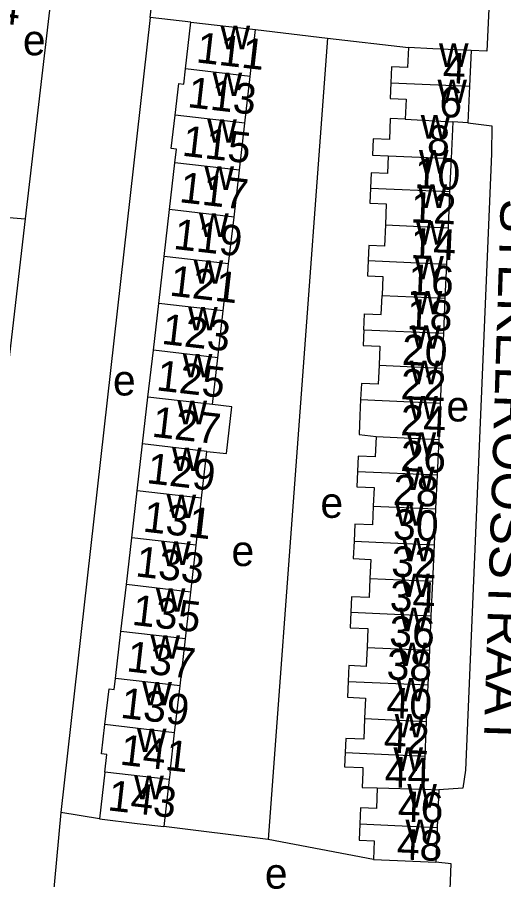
# Model space of a CAD drawing. Extents: x 161258 to 163262, y 380749 to 382054.
# Drawn here: x 162279.3 to 162343, y 380985.9 to 381098.8 of the extents above; entities that cross this region are included whole.
import ezdxf

# ---------------------------------------------------------------- set-up
doc = ezdxf.new("R2010")
doc.units = 0
for name, color, linetype in [('BLT_Basislijn', 7, 'Continuous'), ('BLT_Bebouwing', 7, 'Continuous'), ('BLT_Centroide', 7, 'Continuous'), ('BLT_Huisnummer', 7, 'Continuous'), ('BLT_Huisnummer_ tussenligend', 7, 'Continuous'), ('BLT_Onderverdeling_panden', 7, 'Continuous'), ('BLT_Straatnaam', 7, 'Continuous')]:
    doc.layers.add(name, color=color, linetype=linetype)

msp = doc.modelspace()

# ---------------------------------------------------------------- linework, layer by layer
at = {"layer": 'BLT_Basislijn'}
for p, q in [((162296.7, 381098.81), (162298.55, 381115.72)), ((162296.7, 381098.81), (162284.98, 380994.76)), ((162302.02, 381098.21), (162296.7, 381098.81)), ((162310.49, 381097.23), (162319.88, 381096.12)), ((162319.88, 381096.12), (162312.15, 380991.21)), ((162319.88, 381096.12), (162330.5, 381094.87)), ((162274.97, 381072.89), (162280.3, 381072.45)), ((162290.04, 380993.89), (162284.98, 380994.76)), ((162312.15, 380991.21), (162298.46, 380992.92)), ((162325.92, 380988.59), (162312.15, 380991.21))]:
    msp.add_line(p, q, dxfattribs=at)
for points in [[(162279.4, 381121.27), (162285.88, 381120.39), (162280.3, 381072.45)], [(162299.06, 381119.72), (162341.74, 381114.83), (162340.75, 381094.42), (162338.71, 381094.51)], [(162338.29, 381085.01), (162341.42, 381084.65), (162341.38, 381080.97), (162337.99, 381000.28), (162337.64, 380997.93), (162334.49, 380997.7)], [(162280.3, 381072.45), (162269.33, 380977.56), (162268.66, 380976.26), (162263.86, 380976.81)], [(162284.98, 380994.76), (162283.27, 380976.29), (162283.38, 380974.73), (162284.95, 380973.22), (162330.57, 380968.24), (162334.28, 380968.4), (162335.4, 380969.98), (162336.09, 380988.02), (162334.07, 380988.23)]]:
    msp.add_lwpolyline(points, dxfattribs=at)
at = {"layer": 'BLT_Bebouwing'}
for p, q in [((162301.31, 381092.07), (162302.02, 381098.21)), ((162309.78, 381091.1), (162310.49, 381097.23)), ((162338.71, 381094.51), (162338.5, 381089.82)), ((162309.07, 381084.96), (162309.78, 381091.1)), ((162338.5, 381089.82), (162338.29, 381085.01)), ((162308.36, 381078.83), (162309.07, 381084.96)), ((162336.29, 381085.16), (162336.08, 381080.36)), ((162338.29, 381085.01), (162336.29, 381085.16)), ((162299.22, 381073.66), (162299.93, 381079.8)), ((162336.08, 381080.36), (162335.89, 381076.03)), ((162307.66, 381072.69), (162308.36, 381078.83)), ((162335.89, 381076.03), (162335.68, 381071.29)), ((162298.51, 381067.53), (162299.22, 381073.66)), ((162306.95, 381066.55), (162307.66, 381072.69)), ((162335.68, 381071.29), (162335.47, 381066.54)), ((162297.81, 381061.39), (162298.51, 381067.53)), ((162306.24, 381060.42), (162306.95, 381066.55)), ((162335.47, 381066.54), (162335.28, 381062.05)), ((162335.28, 381062.05), (162335.07, 381057.48)), ((162297.1, 381055.25), (162297.81, 381061.39)), ((162305.54, 381054.28), (162306.24, 381060.42)), ((162335.07, 381057.48), (162334.87, 381052.92)), ((162296.39, 381049.12), (162297.1, 381055.25)), ((162304.83, 381048.15), (162305.54, 381054.28)), ((162334.87, 381052.92), (162334.67, 381048.33)), ((162295.68, 381042.98), (162296.39, 381049.12)), ((162334.67, 381048.33), (162334.46, 381043.58)), ((162334.46, 381043.58), (162334.26, 381038.93)), ((162294.98, 381036.85), (162295.68, 381042.98)), ((162303.41, 381035.87), (162304.12, 381042.01)), ((162334.26, 381038.93), (162334.06, 381034.48)), ((162294.27, 381030.71), (162294.98, 381036.85)), ((162302.71, 381029.74), (162303.41, 381035.87)), ((162334.06, 381034.48), (162333.86, 381029.78)), ((162293.56, 381024.57), (162294.27, 381030.71)), ((162302, 381023.6), (162302.71, 381029.74)), ((162333.86, 381029.78), (162333.65, 381025.02)), ((162292.86, 381018.44), (162293.56, 381024.57)), ((162333.65, 381025.02), (162333.45, 381020.49)), ((162301.29, 381017.46), (162302, 381023.6)), ((162333.45, 381020.49), (162333.25, 381015.99)), ((162292.15, 381012.3), (162292.86, 381018.44)), ((162300.59, 381011.33), (162301.29, 381017.46)), ((162333.25, 381015.99), (162333.05, 381011.44)), ((162299.88, 381005.19), (162300.59, 381011.33)), ((162333.05, 381011.44), (162332.84, 381006.67)), ((162332.84, 381006.67), (162332.64, 381002.12)), ((162299.28, 381000), (162299.88, 381005.19)), ((162332.64, 381002.12), (162332.55, 381000)), ((162290.74, 381000.03), (162290.04, 380993.89)), ((162299.28, 381000), (162299.17, 380999.06)), ((162332.55, 381000), (162332.45, 380997.79)), ((162299.17, 380999.06), (162298.46, 380992.92)), ((162332.45, 380997.79), (162334.49, 380997.7)), ((162334.49, 380997.7), (162334.27, 380992.79)), ((162334.27, 380992.79), (162334.07, 380988.23))]:
    msp.add_line(p, q, dxfattribs=at)
for points in [[(162302.02, 381098.21), (162306.99, 381097.64), (162310.49, 381097.23)], [(162330.5, 381094.87), (162330.39, 381092.25), (162328.27, 381092.35), (162328.18, 381090.27)], [(162338.71, 381094.51), (162333.71, 381094.73), (162330.5, 381094.87)], [(162299.94, 381086.01), (162300.42, 381090.18), (162301.08, 381090.1), (162301.31, 381092.07)], [(162328.18, 381090.27), (162328.09, 381088.19), (162330.2, 381088.1), (162330.09, 381085.49)], [(162299.93, 381079.8), (162300.13, 381081.57), (162299.44, 381081.65), (162299.94, 381086.01)], [(162330.09, 381085.49), (162328.12, 381085.58), (162328.01, 381082.85), (162325.87, 381082.94), (162325.77, 381080.81), (162327.86, 381080.72)], [(162327.86, 381080.72), (162327.75, 381078.37), (162325.62, 381078.47), (162325.53, 381076.49)], [(162325.53, 381076.49), (162325.45, 381074.51), (162327.6, 381074.41), (162327.48, 381071.65)], [(162327.48, 381071.65), (162327.36, 381068.89), (162325.3, 381068.98), (162325.21, 381066.99)], [(162325.21, 381066.99), (162325.13, 381065.01), (162327.16, 381064.92), (162327.05, 381062.41)], [(162324.64, 381057.94), (162324.73, 381060), (162326.94, 381059.91), (162327.05, 381062.41)], [(162324.64, 381057.94), (162324.55, 381055.87), (162326.76, 381055.78), (162326.65, 381053.28)], [(162326.65, 381053.28), (162326.54, 381050.79), (162324.34, 381050.88), (162324.24, 381048.79)], [(162304.12, 381042.01), (162306.67, 381041.72), (162307.37, 381047.84), (162304.83, 381048.15)], [(162324.24, 381048.79), (162324.15, 381046.69), (162324.04, 381044.22), (162326.27, 381043.94)], [(162326.27, 381043.94), (162326.15, 381041.29), (162323.9, 381041.39), (162323.81, 381039.39)], [(162323.81, 381039.39), (162323.72, 381037.38), (162325.99, 381037.28), (162325.88, 381034.84)], [(162325.88, 381034.84), (162325.77, 381032.4), (162323.48, 381032.5), (162323.38, 381030.24)], [(162323.38, 381030.24), (162323.28, 381027.97), (162325.56, 381027.87), (162325.45, 381025.38)], [(162325.45, 381025.38), (162325.34, 381022.88), (162323.05, 381022.98), (162322.96, 381020.95)], [(162322.96, 381020.95), (162322.88, 381018.93), (162325.19, 381018.82), (162325.08, 381016.35)], [(162325.08, 381016.35), (162324.97, 381013.87), (162322.69, 381013.97), (162322.6, 381011.9)], [(162290.76, 381006.24), (162291.3, 381010.93), (162291.98, 381010.85), (162292.15, 381012.3)], [(162322.6, 381011.9), (162322.51, 381009.82), (162324.88, 381009.72), (162324.76, 381007.03)], [(162290.74, 381000.03), (162291.01, 381002.34), (162290.32, 381002.42), (162290.76, 381006.24)], [(162324.76, 381007.03), (162324.64, 381004.34), (162322.3, 381004.44), (162322.22, 381002.58)], [(162322.22, 381002.58), (162322.14, 381000.72), (162324.54, 381000.61), (162324.52, 381000)], [(162324.52, 381000), (162324.43, 380998.03), (162326.42, 380997.95)], [(162326.42, 380997.95), (162326.3, 380995.26), (162324.21, 380995.35), (162324.12, 380993.24)], [(162290.04, 380993.89), (162295, 380993.32), (162298.46, 380992.92)], [(162324.12, 380993.24), (162324.03, 380991.13), (162326.03, 380991.04), (162325.92, 380988.59)], [(162325.92, 380988.59), (162329.08, 380988.45), (162334.07, 380988.23)]]:
    msp.add_lwpolyline(points, dxfattribs=at)
at = {"layer": 'BLT_Onderverdeling_panden'}
for p, q in [((162309.78, 381091.1), (162301.31, 381092.07)), ((162328.18, 381090.27), (162338.5, 381089.82)), ((162309.07, 381084.96), (162299.94, 381086.01)), ((162330.09, 381085.49), (162336.29, 381085.16)), ((162327.86, 381080.72), (162336.08, 381080.36)), ((162308.36, 381078.83), (162299.93, 381079.8)), ((162325.53, 381076.49), (162335.89, 381076.03)), ((162307.66, 381072.69), (162299.22, 381073.66)), ((162327.48, 381071.65), (162335.68, 381071.29)), ((162306.95, 381066.55), (162298.51, 381067.53)), ((162325.21, 381066.99), (162335.47, 381066.54)), ((162327.05, 381062.41), (162335.28, 381062.05)), ((162306.24, 381060.42), (162297.81, 381061.39)), ((162324.64, 381057.94), (162335.07, 381057.48)), ((162305.54, 381054.28), (162297.1, 381055.25)), ((162326.65, 381053.28), (162334.87, 381052.92)), ((162304.83, 381048.15), (162296.39, 381049.12)), ((162324.24, 381048.79), (162334.67, 381048.33)), ((162326.27, 381043.94), (162334.46, 381043.58)), ((162304.12, 381042.01), (162295.68, 381042.98)), ((162323.81, 381039.39), (162334.26, 381038.93)), ((162303.41, 381035.87), (162294.98, 381036.85)), ((162325.88, 381034.84), (162334.06, 381034.48)), ((162302.71, 381029.74), (162294.27, 381030.71)), ((162323.38, 381030.24), (162333.86, 381029.78)), ((162325.45, 381025.38), (162333.65, 381025.02)), ((162302, 381023.6), (162293.56, 381024.57)), ((162322.96, 381020.95), (162333.45, 381020.49)), ((162301.29, 381017.46), (162292.86, 381018.44)), ((162325.08, 381016.35), (162333.25, 381015.99)), ((162300.59, 381011.33), (162292.15, 381012.3)), ((162322.6, 381011.9), (162333.05, 381011.44)), ((162299.88, 381005.19), (162290.76, 381006.24)), ((162324.76, 381007.03), (162332.84, 381006.67)), ((162322.22, 381002.58), (162332.64, 381002.12)), ((162299.17, 380999.06), (162290.74, 381000.03)), ((162326.42, 380997.95), (162332.45, 380997.79)), ((162324.12, 380993.24), (162334.27, 380992.79))]:
    msp.add_line(p, q, dxfattribs=at)

# ---------------------------------------------------------------- texts
at = {"layer": 'BLT_Centroide'}
for s, p in [('w', (162305.9, 381094.66)), ('e', (162280.02, 381093.86)), ('w', (162334.5, 381092.34)), ('w', (162304.86, 381088.53)), ('w', (162334.3, 381087.62)), ('w', (162304.16, 381082.41)), ('w', (162332.11, 381082.97)), ('w', (162331.88, 381078.38)), ('w', (162303.79, 381076.25)), ('w', (162331.69, 381073.88)), ('w', (162303.09, 381070.09)), ('w', (162331.47, 381069.09)), ('w', (162331.27, 381064.53)), ('w', (162302.38, 381063.97)), ('w', (162331.06, 381059.94)), ('w', (162301.66, 381057.84)), ('w', (162330.87, 381055.44)), ('w', (162300.96, 381051.69)), ('w', (162330.66, 381050.81)), ('e', (162291.81, 381049.33)), ('w', (162330.48, 381046.19)), ('e', (162335.47, 381045.93)), ('w', (162300.26, 381045.56)), ('w', (162330.27, 381041.44)), ('w', (162299.55, 381039.44)), ('w', (162330.07, 381036.94)), ('w', (162298.84, 381033.28)), ('e', (162318.97, 381033.31)), ('w', (162328.72, 381032.31)), ('w', (162298.13, 381027.16)), ('e', (162307.33, 381027)), ('w', (162329.66, 381027.62)), ('w', (162329.45, 381022.94)), ('w', (162297.43, 381021.03)), ('w', (162329.27, 381018.47)), ('w', (162296.73, 381014.88)), ('w', (162329.06, 381013.91)), ('w', (162295.66, 381008.75)), ('w', (162328.91, 381009.28)), ('w', (162328.7, 381004.56)), ('w', (162294.96, 381002.66)), ('w', (162328.54, 381000.19)), ('w', (162294.6, 380996.47)), ('w', (162330.35, 380995.38)), ('w', (162330.1, 380990.75)), ('e', (162311.7, 380984.77))]:
    msp.add_text(s, height=4, dxfattribs=at).set_placement(p)
at = {"layer": 'BLT_Huisnummer'}
for s, rotation, p in [('111', 353.4286, (162302.6, 381092.95)), ('4', 357.4965, (162334.95, 381090.26)), ('115', 353.4232, (162300.75, 381080.73)), ('8', 357.4869, (162332.88, 381080.78)), ('12', 357.4808, (162330.73, 381071.99)), ('119', 353.4232, (162299.63, 381068.53)), ('16', 357.4811, (162330.41, 381062.52)), ('123', 353.4291, (162298.07, 381056.1)), ('20', 357.4811, (162329.58, 381053.35)), ('24', 357.4745, (162329.4, 381044.14)), ('127', 353.4209, (162296.79, 381043.95)), ('28', 357.4907, (162328.43, 381035.02)), ('131', 353.4237, (162295.62, 381031.53)), ('32', 357.4862, (162328.19, 381025.64)), ('135', 353.423, (162294.19, 381019.32)), ('36', 357.484, (162327.93, 381016.49)), ('139', 353.4276, (162292.68, 381007.15)), ('40', 357.4775, (162327.56, 381007.14)), ('44', 358.5551, (162327.35, 380998.06)), ('143', 353.4321, (162291.01, 380995.04)), ('48', 357.4895, (162328.92, 380988.63))]:
    msp.add_text(s, height=4, rotation=rotation, dxfattribs=at).set_placement(p)
at = {"layer": 'BLT_Huisnummer_ tussenligend'}
for s, rotation, p in [('144', 353.4732, (162270.59, 381098.79)), ('113', 353.4286, (162301.46, 381087.09)), ('6', 357.4965, (162334.49, 381085.8)), ('10', 357.4869, (162331.25, 381076.47)), ('117', 353.4232, (162300.39, 381074.65)), ('14', 357.4808, (162330.71, 381067.3)), ('121', 353.4232, (162299.11, 381062.42)), ('18', 357.4811, (162330.24, 381058)), ('125', 353.4291, (162297.38, 381050.02)), ('22', 357.4811, (162329.42, 381048.84)), ('26', 357.4745, (162329.4, 381039.45)), ('129', 353.4209, (162296.11, 381037.87)), ('30', 357.4907, (162328.42, 381030.5)), ('133', 353.4237, (162294.65, 381025.67)), ('34', 357.4862, (162328, 381021.12)), ('137', 353.423, (162293.48, 381013.24)), ('38', 357.484, (162327.59, 381012.15)), ('42', 357.4775, (162327.22, 381002.62)), ('141', 353.4276, (162292.61, 381001.02)), ('46', 358.5551, (162329.08, 380993.54))]:
    msp.add_text(s, height=4, rotation=rotation, dxfattribs=at).set_placement(p)
at = {"layer": 'BLT_Straatnaam'}
msp.add_text('STEKELROOSSTRAAT', height=5, rotation=268.2038, dxfattribs=at).set_placement((162342.6, 381075.12))

doc.saveas('drawing.dxf')
